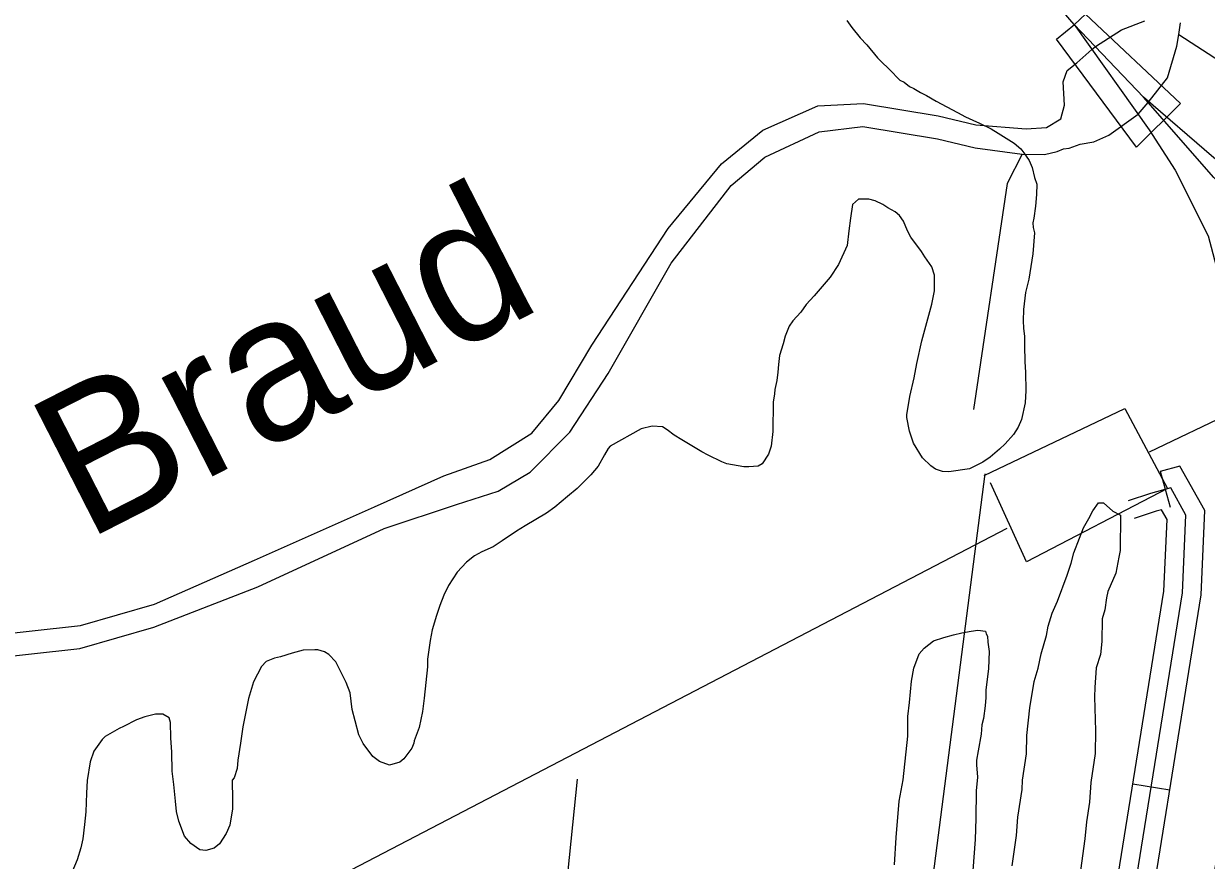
# Model space of a CAD drawing. Extents: x 3355677 to 3393573, y 612928 to 638357.
# Drawn here: x 3361098 to 3362048, y 629568 to 630241 of the extents above; entities that cross this region are included whole.
import ezdxf

# ---------------------------------------------------------------- set-up
doc = ezdxf.new("R2010")
doc.units = 0
for name, color, linetype in [('V-BRDG-OTLN', 7, 'Continuous'), ('V-RAIL-TRAK', 7, 'Continuous'), ('V-RIVR-IDEN', 7, 'Continuous'), ('V-ROAD-CNTR', 7, 'Continuous'), ('V-SITE-VEGE', 7, 'Continuous'), ('V-TOPO-SHOR', 7, 'Continuous'), ('V-UTIL-LINE', 7, 'Continuous')]:
    doc.layers.add(name, color=color, linetype=linetype)

msp = doc.modelspace()

# ---------------------------------------------------------------- linework, layer by layer
at = {"layer": 'V-BRDG-OTLN'}
msp.add_lwpolyline([(3361991.52, 630141.55), (3361927.28, 630228.15), (3361941.6, 630239.92), (3361950.58, 630248.35), (3362026.86, 630176.65)], close=True, dxfattribs=at)
at = {"layer": 'V-RAIL-TRAK'}
for points in [[(3363290.57, 629310.78), (3363222.87, 629351.16), (3363144.7, 629408.3), (3363095.34, 629445.01), (3363002.72, 629513.91), (3362937.2, 629565.01), (3362894.42, 629597.74), (3362774.55, 629673.62), (3362605.3, 629778.17), (3362450.18, 629870.97), (3362151.69, 630061.2), (3362123.21, 630079.78), (3362100.45, 630096.29), (3362053.47, 630132.82), (3361997.17, 630181.7), (3361941.47, 630240.06), (3361881.92, 630309.05)], [(3361941.47, 630240.06), (3362001.58, 630155.44), (3362022.65, 630122.97), (3362048.95, 630070.22), (3362072.79, 629980.06), (3362084.07, 629903.03), (3362088.64, 629849.05), (3362084.01, 629778.21), (3362075.92, 629709.92), (3362059.76, 629594.54), (3362029.25, 629409.44), (3362013.42, 629300.79), (3362003.27, 629226.78), (3361990.4, 629135.57), (3361962.04, 628942.96), (3361939.57, 628802.2), (3361912.65, 628604.58), (3361883.26, 628409.23), (3361853.57, 628209.89), (3361822.61, 628008.07), (3361794.31, 627820.7), (3361761.54, 627614.16)], [(3363094.21, 629431.02), (3363009.23, 629482.88), (3362932.31, 629530.76), (3362812.76, 629603.15), (3362667.47, 629693.08), (3362553.26, 629763.4), (3362439.05, 629833.46), (3362294.14, 629924.01), (3362244.59, 629954.08), (3362186.16, 629992.5), (3362144.21, 630021.98), (3362132.36, 630032.36), (3362109.68, 630055.99), (3362053.53, 630117.1), (3361997.17, 630181.7)]]:
    msp.add_lwpolyline(points, dxfattribs=at)
at = {"layer": 'V-ROAD-CNTR'}
for p, q in [((3362018.65, 629852.02), (3362010.69, 629880.94)), ((3361988.53, 629629.78), (3362018.15, 629625.01))]:
    msp.add_line(p, q, dxfattribs=at)
for points in [[(3361333.11, 625137.07), (3361331.1, 625193.75), (3361343.89, 625263.08), (3361380.68, 625335.89), (3361396.87, 625375.4), (3361413.22, 625431.34), (3361472, 625874.44), (3361552.42, 626420.22), (3361626.5, 626944.08), (3361690.73, 627355.97), (3361764.84, 627926.7), (3361857.69, 628521.4), (3361932.7, 629031.27), (3361989.47, 629447.05), (3362043.41, 629781.75), (3362046.31, 629849.48), (3362026.38, 629885.26), (3362010.6, 629880.92)], [(3361318.12, 625136.54), (3361316.06, 625194.86), (3361329.53, 625267.92), (3361367.03, 625342.13), (3361382.69, 625380.36), (3361398.5, 625434.45), (3361457.15, 625876.52), (3361537.57, 626422.36), (3361611.66, 626946.29), (3361675.88, 627358.09), (3361749.99, 627928.82), (3361842.85, 628523.64), (3361917.84, 629033.38), (3361974.64, 629449.26), (3362028.46, 629783.27), (3362031.15, 629845.89), (3362019.01, 629867.67), (3362002.83, 629863.22), (3361984.71, 629857.19)], [(3361303.12, 625136.01), (3361301.01, 625195.96), (3361315.17, 625272.76), (3361353.37, 625348.36), (3361368.51, 625385.32), (3361383.78, 625437.56), (3361442.29, 625878.6), (3361522.73, 626424.51), (3361596.82, 626948.49), (3361661.03, 627360.21), (3361735.14, 627930.95), (3361828.02, 628525.89), (3361902.99, 629035.48), (3361959.8, 629451.47), (3362013.51, 629784.79), (3362015.98, 629842.3), (3362011.64, 629850.09), (3362007.19, 629848.86), (3361989.46, 629842.96)]]:
    msp.add_lwpolyline(points, dxfattribs=at)
at = {"layer": 'V-SITE-VEGE'}
for p, q in [((3361758.93, 630243.16), (3361762.8, 630237.6)), ((3361762.8, 630237.6), (3361769.4, 630229.24)), ((3361769.4, 630229.24), (3361774.84, 630223.66)), ((3361774.84, 630223.66), (3361783.38, 630213.31)), ((3361783.38, 630213.31), (3361786.1, 630210.52)), ((3361786.1, 630210.52), (3361793.11, 630203.74)), ((3361793.11, 630203.74), (3361801.28, 630195.36)), ((3361801.28, 630195.36), (3361804.81, 630193.74)), ((3361804.81, 630193.74), (3361809.09, 630190.15)), ((3361809.09, 630190.15), (3361812.62, 630188.52)), ((3361812.62, 630188.52), (3361818.09, 630185.3)), ((3361818.09, 630185.3), (3361822.79, 630182.88)), ((3361822.79, 630182.88), (3361830.61, 630178.45)), ((3361830.61, 630178.45), (3361847.83, 630169.18)), ((3361847.83, 630169.18), (3361854.09, 630165.95)), ((3361854.09, 630165.95), (3361859.97, 630163.11)), ((3361859.97, 630163.11), (3361865.46, 630160.68)), ((3361865.46, 630160.68), (3361874.85, 630156.23)), ((3361874.85, 630156.23), (3361880.32, 630152.62)), ((3361880.32, 630152.62), (3361888.93, 630147.39)), ((3361888.93, 630147.39), (3361893.23, 630144.58)), ((3361893.23, 630144.58), (3361898.69, 630140.18)), ((3361898.69, 630140.18), (3361901.01, 630137)), ((3361901.01, 630137), (3361905.26, 630130.64)), ((3361905.26, 630130.64), (3361907.56, 630125.1)), ((3361907.56, 630125.1), (3361909.43, 630117.2)), ((3361909.43, 630117.2), (3361911.33, 630111.66)), ((3361911.33, 630111.66), (3361911.23, 630103.39)), ((3361911.23, 630103.39), (3361910.32, 630093.94)), ((3361763.4, 630095.38), (3361761.69, 630084.36)), ((3361768.18, 630099.65), (3361763.4, 630095.38)), ((3361776.45, 630099.54), (3361768.18, 630099.65)), ((3361781.55, 630098.3), (3361776.45, 630099.54)), ((3361787.82, 630095.47), (3361781.55, 630098.3)), ((3361791.73, 630092.66), (3361787.82, 630095.47)), ((3361797.6, 630089.43), (3361791.73, 630092.66)), ((3361910.32, 630093.94), (3361909.02, 630084.51)), ((3361761.69, 630084.36), (3361760.38, 630074.14)), ((3361801.1, 630086.63), (3361797.6, 630089.43)), ((3361804.2, 630081.87), (3361801.1, 630086.63)), ((3361909.02, 630084.51), (3361908.19, 630080.57)), ((3361760.38, 630074.14), (3361759.05, 630062.34)), ((3361807.65, 630074.34), (3361804.2, 630081.87)), ((3361810.35, 630069.19), (3361807.65, 630074.34)), ((3361908.19, 630080.57), (3361908.54, 630077.03)), ((3361908.54, 630077.03), (3361909.67, 630072.68)), ((3361818.87, 630057.65), (3361810.35, 630069.19)), ((3361909.67, 630072.68), (3361908.27, 630055.76)), ((3361759.05, 630062.34), (3361752.16, 630047.06)), ((3361821.57, 630053.29), (3361818.87, 630057.65)), ((3361908.27, 630055.76), (3361904.87, 630035.31)), ((3361752.16, 630047.06), (3361745.33, 630036.9)), ((3361826.99, 630045.34), (3361821.57, 630053.29)), ((3361829.27, 630038.61), (3361826.99, 630045.34)), ((3361745.33, 630036.9), (3361732.55, 630022.09)), ((3361829.11, 630026.01), (3361829.27, 630038.61)), ((3361904.87, 630035.31), (3361902.37, 630024.7)), ((3361827.01, 630015.4), (3361829.11, 630026.01)), ((3361732.55, 630022.09), (3361726.16, 630015.08)), ((3361902.37, 630024.7), (3361900.62, 630010.94)), ((3361721.74, 630008.83), (3361715.35, 630001.82)), ((3361726.16, 630015.08), (3361721.74, 630008.83)), ((3361819.16, 629985.95), (3361827.01, 630015.4)), ((3361900.62, 630010.94), (3361900.51, 630001.88)), ((3361712.54, 629997.52), (3361709.29, 629989.68)), ((3361715.35, 630001.82), (3361712.54, 629997.52)), ((3361900.51, 630001.88), (3361900.83, 629995.97)), ((3361709.29, 629989.68), (3361707.64, 629983.4)), ((3361900.83, 629995.97), (3361901.54, 629989.26)), ((3361901.54, 629989.26), (3361901.44, 629981.78)), ((3361707.64, 629983.4), (3361704.77, 629973.98)), ((3361814.99, 629967.49), (3361819.16, 629985.95)), ((3361901.44, 629981.78), (3361901.68, 629969.17)), ((3361704.77, 629973.98), (3361703.89, 629966.9)), ((3361901.68, 629969.17), (3361902.36, 629960.49)), ((3361703.42, 629960.6), (3361702.54, 629953.92)), ((3361703.89, 629966.9), (3361703.42, 629960.6)), ((3361812.88, 629956.09), (3361814.99, 629967.49)), ((3361902.36, 629960.49), (3361902.57, 629945.91)), ((3361702.54, 629953.92), (3361700.88, 629946.84)), ((3361809.54, 629941.16), (3361812.88, 629956.09)), ((3361700.84, 629943.3), (3361699.57, 629936.62)), ((3361700.88, 629946.84), (3361700.84, 629943.3)), ((3361808.28, 629934.48), (3361809.54, 629941.16)), ((3361902.57, 629945.91), (3361902.06, 629936.07)), ((3361699.57, 629936.62), (3361699.28, 629912.98)), ((3361807, 629926.61), (3361808.28, 629934.48)), ((3361902.06, 629936.07), (3361899.13, 629922.71)), ((3361806.97, 629924.25), (3361807, 629926.61)), ((3361809.19, 629913.19), (3361806.97, 629924.25)), ((3361899.13, 629922.71), (3361896.3, 629916.44)), ((3361593.72, 629915.09), (3361568.73, 629901.21)), ((3361602.42, 629917.34), (3361593.72, 629915.09)), ((3361610.69, 629916.84), (3361602.42, 629917.34)), ((3361614.6, 629914.43), (3361610.69, 629916.84)), ((3361620.06, 629910.03), (3361614.6, 629914.43)), ((3361699.28, 629912.98), (3361697.95, 629901.18)), ((3361812.23, 629903.7), (3361809.19, 629913.19)), ((3361896.3, 629916.44), (3361892.68, 629910.58)), ((3361626.32, 629906.41), (3361620.06, 629910.03)), ((3361642.35, 629896.75), (3361626.32, 629906.41)), ((3361819.56, 629891.79), (3361812.23, 629903.7)), ((3361885.89, 629903.18), (3361881.5, 629898.9)), ((3361892.68, 629910.58), (3361885.89, 629903.18)), ((3361564.31, 629894.18), (3361559.08, 629885.18)), ((3361567.14, 629899.26), (3361564.31, 629894.18)), ((3361568.73, 629901.21), (3361567.14, 629899.26)), ((3361647.44, 629893.93), (3361642.35, 629896.75)), ((3361658.4, 629888.67), (3361647.44, 629893.93)), ((3361695.9, 629894.9), (3361690.69, 629887.09)), ((3361697.95, 629901.18), (3361695.9, 629894.9)), ((3361873.94, 629892.3), (3361867.98, 629888.43)), ((3361881.5, 629898.9), (3361873.94, 629892.3)), ((3361559.08, 629885.18), (3361553.08, 629878.16)), ((3361662.32, 629887.05), (3361658.4, 629888.67)), ((3361676.07, 629884.51), (3361662.32, 629887.05)), ((3361680.01, 629884.47), (3361676.07, 629884.51)), ((3361687.51, 629885.16), (3361680.01, 629884.47)), ((3361690.69, 629887.09), (3361687.51, 629885.16)), ((3361826.18, 629885.41), (3361819.56, 629891.79)), ((3361830.09, 629882.6), (3361826.18, 629885.41)), ((3361857.27, 629883.05), (3361840.7, 629880.5)), ((3361867.98, 629888.43), (3361857.27, 629883.05)), ((3361553.08, 629878.16), (3361542.31, 629867.27)), ((3361835.58, 629880.96), (3361830.09, 629882.6)), ((3361840.7, 629880.5), (3361835.58, 629880.96)), ((3361542.31, 629867.27), (3361534.35, 629860.67)), ((3361534.35, 629860.67), (3361524.4, 629852.13)), ((3361517.64, 629847.48), (3361500.57, 629837.06)), ((3361524.4, 629852.13), (3361517.64, 629847.48)), ((3361500.57, 629837.06), (3361493.43, 629832.81)), ((3361493.43, 629832.81), (3361481.91, 629825.08)), ((3361474.76, 629820.44), (3361465.64, 629816.22)), ((3361481.91, 629825.08), (3361474.76, 629820.44)), ((3361453.33, 629808.1), (3361445.74, 629799.92)), ((3361459.7, 629813.14), (3361453.33, 629808.1)), ((3361465.64, 629816.22), (3361459.7, 629813.14)), ((3361445.74, 629799.92), (3361438.92, 629789.37)), ((3361438.92, 629789.37), (3361435.27, 629781.54)), ((3361435.27, 629781.54), (3361432.02, 629773.3)), ((3361432.02, 629773.3), (3361429.16, 629765.06)), ((3361429.16, 629765.06), (3361425.87, 629753.68)), ((3361425.87, 629753.68), (3361424.18, 629745.04)), ((3361844.59, 629749.66), (3361851.3, 629751.15)), ((3361851.3, 629751.15), (3361858.81, 629752.63)), ((3361858.81, 629752.63), (3361863.94, 629753.35)), ((3361863.94, 629753.35), (3361870.23, 629752.49)), ((3361870.23, 629752.49), (3361870.6, 629750.52)), ((3361870.6, 629750.52), (3361871.75, 629748.53)), ((3361424.18, 629745.04), (3361422.03, 629730.09)), ((3361820.81, 629738.92), (3361828.37, 629744.74)), ((3361828.37, 629744.74), (3361836.68, 629747.39)), ((3361836.68, 629747.39), (3361844.59, 629749.66)), ((3361871.75, 629748.53), (3361872.09, 629743.8)), ((3361872.09, 629743.8), (3361873.18, 629736.3)), ((3361299.12, 629730.83), (3361292.39, 629728.16)), ((3361303.86, 629731.96), (3361299.12, 629730.83)), ((3361313.36, 629734.99), (3361303.86, 629731.96)), ((3361322.05, 629737.25), (3361313.36, 629734.99)), ((3361331.51, 629737.52), (3361322.05, 629737.25)), ((3361333.87, 629737.49), (3361331.51, 629737.52)), ((3361339.37, 629735.85), (3361333.87, 629737.49)), ((3361342.89, 629733.83), (3361339.37, 629735.85)), ((3361348.33, 629727.86), (3361342.89, 629733.83)), ((3361812.74, 629722.87), (3361816.82, 629734.24)), ((3361816.82, 629734.24), (3361820.81, 629738.92)), ((3361873.18, 629736.3), (3361872.61, 629722.52)), ((3361288.8, 629724.26), (3361282.34, 629711.74)), ((3361292.39, 629728.16), (3361288.8, 629724.26)), ((3361356.79, 629711.2), (3361348.33, 629727.86)), ((3361421.95, 629723.79), (3361419.27, 629698.61)), ((3361422.03, 629730.09), (3361421.95, 629723.79)), ((3361810.64, 629712.26), (3361812.74, 629722.87)), ((3361872.61, 629722.52), (3361870.43, 629705.21)), ((3361809.24, 629695.34), (3361810.64, 629712.26)), ((3361282.34, 629711.74), (3361278.23, 629698.39)), ((3361359.84, 629702.9), (3361356.79, 629711.2)), ((3361361.64, 629689.48), (3361359.84, 629702.9)), ((3361870.43, 629705.21), (3361870.36, 629699.31)), ((3361278.23, 629698.39), (3361273.62, 629675.6)), ((3361419.27, 629698.61), (3361417.96, 629687.99)), ((3361807.92, 629683.93), (3361809.24, 629695.34)), ((3361870.36, 629699.31), (3361869.88, 629692.61)), ((3361194.93, 629683.67), (3361188.2, 629681.39)), ((3361203.62, 629685.93), (3361194.93, 629683.67)), ((3361209.53, 629685.85), (3361203.62, 629685.93)), ((3361214.62, 629683.03), (3361209.53, 629685.85)), ((3361363.89, 629680.39), (3361361.64, 629689.48)), ((3361417.96, 629687.99), (3361415.43, 629675.02)), ((3361807.72, 629668.18), (3361807.92, 629683.93)), ((3361869.88, 629692.61), (3361868.57, 629682.39)), ((3361174.33, 629674.47), (3361163.21, 629667.92)), ((3361177.89, 629676), (3361174.33, 629674.47)), ((3361188.2, 629681.39), (3361177.89, 629676)), ((3361215.75, 629679.08), (3361214.62, 629683.03)), ((3361215.99, 629666.86), (3361215.75, 629679.08)), ((3361273.62, 629675.6), (3361271.88, 629662.62)), ((3361366.91, 629669.32), (3361363.89, 629680.39)), ((3361415.43, 629675.02), (3361411.36, 629664.44)), ((3361867.32, 629677.28), (3361866.83, 629669.8)), ((3361868.57, 629682.39), (3361867.32, 629677.28)), ((3361160.82, 629665.58), (3361154.01, 629656.21)), ((3361163.21, 629667.92), (3361160.82, 629665.58)), ((3361216.64, 629655.43), (3361215.99, 629666.86)), ((3361370.36, 629662.19), (3361366.91, 629669.32)), ((3361411.36, 629664.44), (3361410.94, 629662.47)), ((3361804.14, 629633.16), (3361807.72, 629668.18)), ((3361866.83, 629669.8), (3361864.31, 629656.44)), ((3361154.01, 629656.21), (3361151.14, 629647.58)), ((3361216.84, 629640.06), (3361216.64, 629655.43)), ((3361271.88, 629662.62), (3361269.74, 629648.86)), ((3361378.11, 629651.85), (3361370.36, 629662.19)), ((3361409.32, 629658.55), (3361402.91, 629649.96)), ((3361410.94, 629662.47), (3361409.32, 629658.55)), ((3361864.31, 629656.44), (3361863.03, 629648.97)), ((3361151.14, 629647.58), (3361148.59, 629632.64)), ((3361269.74, 629648.86), (3361269.26, 629642.17)), ((3361383.58, 629647.84), (3361378.11, 629651.85)), ((3361391.42, 629644.98), (3361383.58, 629647.84)), ((3361399.72, 629647.25), (3361391.42, 629644.98)), ((3361402.91, 629649.96), (3361399.72, 629647.25)), ((3361863.03, 629648.97), (3361862.98, 629645.03)), ((3361218.28, 629629.41), (3361216.84, 629640.06)), ((3361269.26, 629642.17), (3361266.8, 629634.72)), ((3361862.98, 629645.03), (3361863.65, 629635.17)), ((3361148.59, 629632.64), (3361148.07, 629622.4)), ((3361219.69, 629616), (3361218.28, 629629.41)), ((3361265.2, 629632.76), (3361265.18, 629630.4)), ((3361265.18, 629630.4), (3361265.43, 629619.37)), ((3361266.8, 629634.72), (3361265.2, 629632.76)), ((3361800.77, 629615.86), (3361804.14, 629633.16)), ((3361863.65, 629635.17), (3361862.72, 629624.16)), ((3361148.07, 629622.4), (3361147.49, 629607.44)), ((3361265.43, 629619.37), (3361265.31, 629609.92)), ((3361862.72, 629624.16), (3361862.45, 629602.09)), ((3361147.49, 629607.44), (3361146.58, 629597.21)), ((3361220.38, 629607.72), (3361219.69, 629616)), ((3361222.25, 629599.82), (3361220.38, 629607.72)), ((3361265.31, 629609.92), (3361263.18, 629596.55)), ((3361798.44, 629586.74), (3361800.77, 629615.86)), ((3361226.83, 629587.94), (3361222.25, 629599.82)), ((3361862.45, 629602.09), (3361861.84, 629585.17)), ((3361146.58, 629597.21), (3361145.25, 629585.8)), ((3361260.34, 629589.89), (3361255.11, 629581.68)), ((3361263.18, 629596.55), (3361260.34, 629589.89)), ((3361145.25, 629585.8), (3361143.58, 629578.34)), ((3361231.88, 629581.97), (3361226.83, 629587.94)), ((3361239.29, 629576.75), (3361231.88, 629581.97)), ((3361255.11, 629581.68), (3361250.73, 629578.19)), ((3361796.98, 629564.7), (3361798.44, 629586.74)), ((3361861.84, 629585.17), (3361859.96, 629560.37)), ((3361143.58, 629578.34), (3361140.71, 629568.92)), ((3361244.02, 629576.3), (3361239.29, 629576.75)), ((3361250.73, 629578.19), (3361244.02, 629576.3)), ((3361140.71, 629568.92), (3361133.4, 629551.67))]:
    msp.add_line(p, q, dxfattribs=at)
for points in [[(3361941.26, 629815.58), (3361945.64, 629827.18), (3361948.92, 629835.62), (3361953.25, 629842.98), (3361956.51, 629849.3), (3361960.83, 629855.6), (3361965.06, 629855.55), (3361972.4, 629849.1), (3361978.71, 629845.84), (3361978.36, 629817.24), (3361977.23, 629811.96), (3361974.96, 629799.27), (3361968.42, 629784.52), (3361967.29, 629779.24), (3361966.11, 629769.72), (3361963.9, 629762.33), (3361963.68, 629744.32), (3361962.49, 629733.74), (3361959.18, 629723.18), (3361957.92, 629707.31), (3361957.83, 629699.89), (3361958.55, 629672.34), (3361958.32, 629654.33), (3361954.85, 629631.06), (3361953.6, 629615.19), (3361951.28, 629599.32), (3361950.05, 629585.57), (3361946.56, 629560.18)], [(3361891.51, 629564.05), (3361894.99, 629588.37), (3361896.24, 629603.19), (3361899.69, 629625.39), (3361899.78, 629632.81), (3361903.23, 629653.96), (3361903.41, 629668.79), (3361905.8, 629691.01), (3361909.25, 629712.15), (3361912.56, 629722.7), (3361914.82, 629734.33), (3361919.24, 629749.11), (3361920.39, 629756.51), (3361923.7, 629767.07), (3361928.06, 629776.55), (3361935.74, 629797.64), (3361939.03, 629807.14), (3361941.26, 629815.58)]]:
    msp.add_lwpolyline(points, dxfattribs=at)
at = {"layer": 'V-TOPO-SHOR'}
for p, q in [((3361869.55, 629879.08), (3361808.96, 629409.54)), ((3361472.72, 628943.04), (3361542.39, 629633.71))]:
    msp.add_line(p, q, dxfattribs=at)
for points in [[(3361062.5, 629729.78), (3361142.75, 629738.58), (3361202.17, 629755.73), (3361285.78, 629788.14), (3361387.33, 629834.99), (3361445.34, 629854.26), (3361478.77, 629865.07), (3361504.62, 629880.39), (3361536.37, 629912.43), (3361567.19, 629959.55), (3361617.65, 630048.34), (3361665.93, 630110.55), (3361693.06, 630133.54), (3361736.47, 630153.74), (3361771.67, 630158.05), (3361831.68, 630148.03), (3361861.79, 630140.9), (3361899.71, 630135.85), (3361917.48, 630135.65), (3361927.68, 630138.03), (3361932.96, 630140.04), (3361937.35, 630140.77), (3361946.24, 630143.91), (3361957.29, 630145.8), (3361969.32, 630151.14), (3361992.7, 630167.94), (3362000.86, 630177.46), (3362016.33, 630197.21), (3362023.84, 630222.69), (3362025.38, 630232.01), (3362026.92, 630241.34)], [(3361063.11, 629748.35), (3361143.35, 629757.16), (3361202.77, 629774.3), (3361283.08, 629809.72), (3361379.37, 629852.37), (3361435.04, 629877.24), (3361472.03, 629890.42), (3361505.93, 629911.59), (3361527.58, 629937.81), (3361554.1, 629982.38), (3361615.39, 630076.06), (3361658.16, 630128.11), (3361691.48, 630155.11), (3361735.43, 630174.56), (3361772.27, 630176.62), (3361832.28, 630166.6), (3361862.39, 630159.48), (3361902.75, 630156.06), (3361919.05, 630157.18), (3361930.79, 630164.19), (3361933.58, 630175.15), (3361932.62, 630193.97), (3361935.65, 630202.93), (3361943.41, 630209.33), (3361955.68, 630220.05), (3361958.5, 630222.22), (3361979.36, 630235.77), (3361998.13, 630242.95)], [(3362025.38, 630232.01), (3362187.38, 630127.06), (3362280.15, 630071.66), (3362299.58, 630065.28), (3362291.29, 630041.42)], [(3361899.71, 630135.85), (3361887.72, 630112.33), (3361860.46, 629930.57)]]:
    msp.add_lwpolyline(points, dxfattribs=at)
at = {"layer": 'V-UTIL-LINE'}
for points in [[(3371586.65, 635725.58), (3370492.91, 635011.54), (3368907.2, 634014.25), (3368020.89, 633448.46), (3366956.18, 632758.44), (3365577.58, 631917.81), (3364899.37, 631556.29), (3363648.57, 630908.5), (3362397.98, 630256.67), (3362135.43, 629960.6), (3362001.55, 629896.46)], [(3361869.21, 629877.61), (3361982.02, 629931.52), (3362016.23, 629867.2), (3361903, 629808.36), (3361874.28, 629871.72)], [(3361887.4, 629835.06), (3361277.32, 629517.23), (3360789.91, 629283.2), (3360295.75, 629017.07), (3359784.7, 628792.03)]]:
    msp.add_lwpolyline(points, dxfattribs=at)

# ---------------------------------------------------------------- texts
at = {"layer": 'V-RIVR-IDEN'}
msp.add_text('Braud', height=116, rotation=27.05075, dxfattribs=at).set_placement((3361147.65, 629824.92))

doc.saveas('drawing.dxf')
